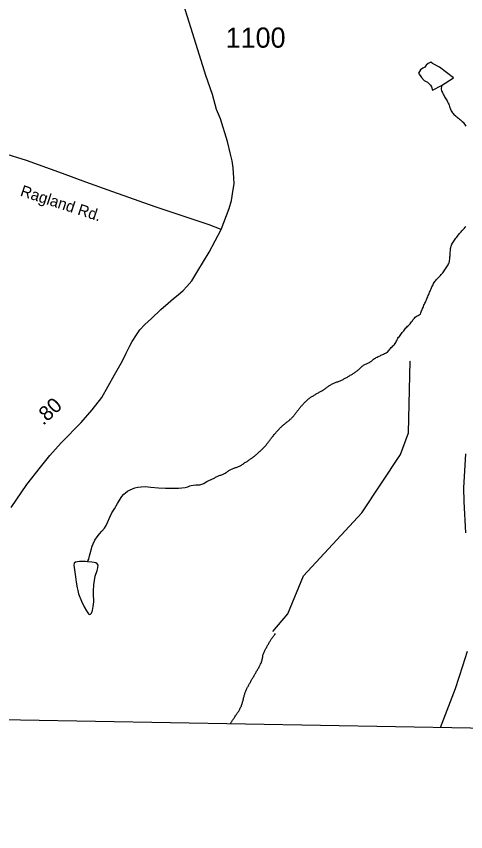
# Model space of a CAD drawing. Extents: x 1950930 to 2061844, y 904556 to 1017002.
# Drawn here: x 1961592 to 1965382, y 906013 to 912890 of the extents above; entities that cross this region are included whole.
import ezdxf

# ---------------------------------------------------------------- set-up
doc = ezdxf.new("R2010")
doc.units = 0
for name, color, linetype in [('Exist Boundary Political CountyLine', 7, 'Continuous'), ('Exist Hydrographic Creek Single Shore', 7, 'Continuous'), ('Exist Hydrographic Misc Water Feature', 7, 'Continuous'), ('Exist Road Primary US Structure Standard Bridge CELL', 7, 'Continuous'), ('Exist Road Secondary Type 41 Attributed', 7, 'Continuous'), ('Exist Road Secondary Type 51 Attributed', 7, 'Continuous'), ('Exist Road Secondary Type 51 Label', 7, 'Continuous'), ('Exist Road Secondary Type 51 Number Label', 7, 'Continuous')]:
    doc.layers.add(name, color=color, linetype=linetype)

msp = doc.modelspace()

# ---------------------------------------------------------------- linework, layer by layer
at = {"layer": 'Exist Boundary Political CountyLine'}
msp.add_lwpolyline([(2014538, 906012.8), (1997082.5, 906396.5), (1993199.8, 906445.3), (1978988.5, 906730.2), (1974332.2, 906819.9), (1966688.7, 906863.1), (1954666.9, 907077.7)], dxfattribs=at)
at = {"layer": 'Exist Hydrographic Creek Single Shore'}
for points in [[(1964999.6, 910377.8), (1965002.4, 910387.6), (1965006.5, 910396.7), (1965010.6, 910405.4), (1965014.3, 910415.4), (1965018.4, 910424.2), (1965021.9, 910433.3), (1965026.2, 910442.8), (1965029.7, 910452.1), (1965033.8, 910460.8), (1965037.9, 910470.6), (1965042, 910479.3), (1965046.1, 910488.5), (1965050.2, 910497.6), (1965054.3, 910507.1), (1965058, 910516.3), (1965061.9, 910525.1), (1965066.4, 910534.1), (1965070.1, 910543.7), (1965074.2, 910552.8), (1965077.5, 910562.5), (1965081.6, 910571.6), (1965085.3, 910581.1), (1965089.4, 910590.3), (1965093.1, 910599.1), (1965097.4, 910608.1), (1965101.7, 910617.6), (1965106.4, 910625.8), (1965111.3, 910634.9), (1965116.2, 910643.8), (1965121.8, 910651.9), (1965128.1, 910659.1), (1965134.1, 910667.1), (1965141.2, 910674.5), (1965147.6, 910681.6), (1965155.2, 910689), (1965161.8, 910696.1), (1965168.5, 910703.7), (1965175.5, 910711.5), (1965181.6, 910718.6), (1965187.8, 910726.6), (1965193.7, 910734.7), (1965199.9, 910743.1), (1965205.8, 910751.1), (1965212, 910759.9), (1965217.5, 910767.9), (1965223.3, 910776), (1965228, 910785.1), (1965232.9, 910794.1), (1965237.8, 910802.3), (1965241.5, 910811.8), (1965244.6, 910820.6), (1965246.6, 910830.5), (1965248.3, 910840.4), (1965249.1, 910850.5), (1965249.5, 910860.1), (1965249.9, 910870.6), (1965249.9, 910880.7), (1965250.7, 910890.4), (1965252.2, 910901.1), (1965252.8, 910910.8), (1965253.2, 910920.8), (1965254.6, 910931.2), (1965255.9, 910941.1), (1965258.1, 910950.1), (1965261.6, 910960.2), (1965265.9, 910968.8), (1965271, 910977), (1965276.8, 910985.8), (1965282.5, 910993.9), (1965288.5, 911001.9), (1965294, 911010), (1965300, 911018), (1965306.1, 911026.4), (1965311.6, 911034.5), (1965317.8, 911042.5), (1965324.2, 911050.5), (1965330.1, 911058.5), (1965336.9, 911066), (1965343.2, 911073.2), (1965350, 911080.2), (1965356.8, 911088.5), (1965363.5, 911095.6), (1965370.7, 911103), (1965377.5, 911110.2), (1965384.4, 911116.3)], [(1964588, 909981.9), (1964597, 909989.9), (1964604.2, 909997.3), (1964611.6, 910002.7), (1964620, 910007.5), (1964628.2, 910011.5), (1964636.6, 910015.1), (1964644.4, 910019.2), (1964652.2, 910022.9), (1964659.8, 910027), (1964667.2, 910030.8), (1964674.8, 910034.9), (1964682.3, 910037.8), (1964689.7, 910041.5), (1964697.1, 910044.8), (1964704.9, 910048.5), (1964712.1, 910052.3), (1964719, 910056.5), (1964725.8, 910061.2), (1964732, 910067.6), (1964737.7, 910073.9), (1964743.2, 910081.2), (1964748.6, 910088.2), (1964754.5, 910095.8), (1964761.1, 910102), (1964767.8, 910109.2), (1964774.6, 910116.7), (1964780.8, 910123.1), (1964786.3, 910131.2), (1964791.8, 910139.2), (1964796.8, 910147.4), (1964801.7, 910156.4), (1964806.4, 910165.4), (1964810.9, 910174.4), (1964816.6, 910182.5), (1964823, 910190.4), (1964828.5, 910198.5), (1964835.1, 910206.5), (1964841.3, 910213.7), (1964847.4, 910221.7), (1964853.4, 910230.1), (1964859.5, 910238.1), (1964865.9, 910246.1), (1964871.8, 910253.3), (1964878.2, 910261.3), (1964884.9, 910268.7), (1964892.1, 910275.7), (1964899.1, 910282.4), (1964906.7, 910289.4), (1964913.4, 910296.8), (1964920.2, 910303.9), (1964926.1, 910311.9), (1964932.1, 910320.3), (1964937.4, 910329.3), (1964944, 910337.2), (1964950.1, 910344.4), (1964956.9, 910351.9), (1964965.1, 910357.1), (1964973.7, 910362.8), (1964982.1, 910367.6), (1964990.9, 910372.3), (1964999.6, 910377.8)], [(1963755.7, 907702.5), (1963880.8, 907851), (1964014.7, 908169.9), (1964506.8, 908701.3), (1964831.8, 909193.4), (1964898.7, 909375.8), (1964914.5, 909981.4)], [(1964296, 909805.5), (1964302.8, 909808.2), (1964309.6, 909810.4), (1964315.9, 909812.7), (1964322.3, 909815), (1964328.8, 909818), (1964335.2, 909821.5), (1964341.7, 909824.6), (1964347.7, 909827.7), (1964353.8, 909830.9), (1964359.8, 909834), (1964366.4, 909837.1), (1964372.1, 909841), (1964378.7, 909844.1), (1964384.6, 909847.3), (1964390.8, 909851.2), (1964396.5, 909854.4), (1964403.1, 909858.6), (1964408.8, 909861.8), (1964414.7, 909865.4), (1964420.9, 909868.9), (1964426.6, 909872.9), (1964432.8, 909876.1), (1964438.9, 909880), (1964445.1, 909884), (1964450.4, 909887.1), (1964456.2, 909891.1), (1964461.9, 909896), (1964467.2, 909900.1), (1964473.2, 909904.1), (1964478.1, 909908.6), (1964483.2, 909913.4), (1964488.2, 909918.3), (1964493.3, 909923.2), (1964498, 909928.7), (1964503.1, 909933.6), (1964508.5, 909937.6), (1964514, 909942.4), (1964519.7, 909946.4), (1964525.7, 909949.6), (1964531.4, 909953.6), (1964538.2, 909955.8), (1964544.8, 909958.9), (1964551.1, 909962), (1964557.7, 909964.7), (1964563.6, 909967.3), (1964569.8, 909970.9), (1964575.9, 909974.8), (1964581.9, 909978), (1964588, 909981.9)], [(1963770.3, 909366.1), (1963775, 909371.8), (1963779.3, 909377.3), (1963784.4, 909382.2), (1963788.7, 909387.2), (1963793.8, 909393), (1963798.4, 909397.5), (1963803.3, 909403.3), (1963808.2, 909408.1), (1963812.9, 909412.8), (1963817.8, 909417.7), (1963822.8, 909423.4), (1963827.7, 909427.9), (1963833.2, 909432.9), (1963837.9, 909437.8), (1963842.9, 909442.7), (1963848.2, 909446.7), (1963853.7, 909451.2), (1963859.5, 909455.6), (1963865, 909460), (1963870.3, 909464.1), (1963875.7, 909468.9), (1963881.6, 909472.9), (1963886.9, 909476.9), (1963892.3, 909481.9), (1963897.8, 909485.9), (1963902.7, 909490.8), (1963908.7, 909495.2), (1963913.2, 909500.2), (1963918.3, 909505), (1963923, 909510.9), (1963927.3, 909515.5), (1963931.6, 909521.3), (1963935.5, 909526.8), (1963940.3, 909532.6), (1963944.2, 909538), (1963948.7, 909543.9), (1963952.6, 909549.4), (1963957.1, 909554.3), (1963961.4, 909559.8), (1963965.9, 909565.6), (1963970.6, 909571.4), (1963974.3, 909576.1), (1963979.2, 909581.8), (1963983.5, 909587.3), (1963987.8, 909593.1), (1963992.3, 909597.7), (1963997.3, 909603.5), (1964001.8, 909608.5), (1964006.7, 909614.2), (1964011.2, 909618.7), (1964016.3, 909623.7), (1964021, 909628.7), (1964026.2, 909634), (1964030.7, 909638.9), (1964036.2, 909643.7), (1964040.9, 909648.8), (1964046.3, 909653.2), (1964051.2, 909657.3), (1964056.7, 909662.2), (1964062.1, 909666.2), (1964068, 909671), (1964073.7, 909675), (1964079.5, 909679), (1964085.2, 909683), (1964091.4, 909686.1), (1964097.1, 909690.1), (1964103.3, 909694.1), (1964108.8, 909697.3), (1964115, 909701.2), (1964121.1, 909704.3), (1964127.1, 909707.4), (1964133.4, 909711.4), (1964139.4, 909714.5), (1964145.5, 909718.5), (1964151.7, 909721.6), (1964157.6, 909724.7), (1964163.4, 909728.7), (1964169.9, 909731.8), (1964175.7, 909736.2), (1964181.4, 909740.2), (1964187.5, 909743.3), (1964193.3, 909746.9), (1964199, 909750.9), (1964204.4, 909755), (1964210.7, 909759.7), (1964216.1, 909763.7), (1964221.8, 909767.7), (1964227.5, 909771.7), (1964233.3, 909775.7), (1964239, 909779.7), (1964245.2, 909782.9), (1964251.3, 909786.8), (1964257.5, 909790.4), (1964263.8, 909793), (1964270, 909796.5), (1964276.7, 909798.8), (1964282.9, 909801), (1964289.9, 909803.7), (1964296, 909805.5)], [(1963215.4, 908974.5), (1963222, 908977.5), (1963228.5, 908979.8), (1963234.7, 908983.3), (1963241.4, 908985.1), (1963247.6, 908988.6), (1963253.9, 908991.7), (1963259.9, 908994.5), (1963266, 908998.3), (1963272.2, 909001.5), (1963278.1, 909004.7), (1963284.7, 909007.8), (1963290.7, 909010.9), (1963297.2, 909013.9), (1963304, 909016.2), (1963310.7, 909018.4), (1963317.1, 909020.7), (1963323.7, 909022.5), (1963330.2, 909025.6), (1963336.2, 909028.7), (1963342.7, 909031.8), (1963348.7, 909034.9), (1963354.6, 909037.7), (1963361.2, 909040.8), (1963366.9, 909044.8), (1963372.3, 909049.2), (1963378.2, 909053.2), (1963383.1, 909058.1), (1963389.3, 909061.6), (1963395.4, 909064.8), (1963401.4, 909068), (1963408.1, 909070.1), (1963414.5, 909073.2), (1963420.9, 909075.4), (1963427.2, 909077.8), (1963433.8, 909080.9), (1963440.5, 909083), (1963447.3, 909085.7), (1963453.7, 909088), (1963460, 909091), (1963466.4, 909093.3), (1963472.9, 909096.4), (1963479.3, 909099.1), (1963485.7, 909102.2), (1963491.8, 909105.3), (1963498, 909109.2), (1963503.7, 909113.2), (1963509, 909117.3), (1963514.8, 909121.3), (1963520.5, 909125.3), (1963526.7, 909129.2), (1963532.6, 909133.2), (1963538.6, 909136.3), (1963544.3, 909140.3), (1963550, 909144.3), (1963555.8, 909148.3), (1963561.7, 909152.3), (1963567.9, 909156.2), (1963573.6, 909160.2), (1963579.4, 909164.2), (1963585.1, 909168.2), (1963590.4, 909172.2), (1963595.8, 909176.3), (1963601.3, 909180.7), (1963606.6, 909185.7), (1963611.6, 909189.8), (1963617.1, 909194.6), (1963622.6, 909199.4), (1963627.6, 909203.9), (1963632.9, 909208), (1963638, 909212.9), (1963643.1, 909217.9), (1963648.7, 909222.7), (1963653.2, 909227.3), (1963658.7, 909232.1), (1963663.6, 909237), (1963668.8, 909241.9), (1963673.9, 909246.9), (1963679, 909251.7), (1963683.5, 909256.3), (1963688.2, 909262), (1963693, 909266.7), (1963697.7, 909272.4), (1963702, 909278.2), (1963705.9, 909283.8), (1963710.6, 909288.7), (1963714.9, 909294.1), (1963718.8, 909300.1), (1963723.5, 909305.4), (1963727.6, 909311.3), (1963731.5, 909316.8), (1963735.8, 909322.6), (1963740.1, 909328.1), (1963744, 909333.9), (1963748.3, 909339.3), (1963753, 909344.4), (1963757.4, 909349.8), (1963761.2, 909355.6), (1963766, 909361.5), (1963770.3, 909366.1)], [(1962192, 908288.5), (1962195.9, 908296.4), (1962202, 908310.5), (1962210.2, 908338.5), (1962216, 908360.3), (1962232.4, 908420.3), (1962240.4, 908440.2), (1962254.3, 908470.1), (1962272.4, 908500.3), (1962294.3, 908524.2), (1962314.4, 908546.2), (1962334.5, 908571.9), (1962348.8, 908596.1), (1962360.3, 908620), (1962380.8, 908666), (1962396.6, 908702.1), (1962418.8, 908736.1), (1962444.8, 908780), (1962460.8, 908810), (1962481.1, 908839.8), (1962497.3, 908859.7), (1962513.3, 908871.8), (1962530.9, 908883.8), (1962552.9, 908895.8), (1962571.3, 908903.6), (1962591.2, 908913.6), (1962617.5, 908917.8), (1962645.1, 908921.6), (1962681.2, 908923.4), (1962725.1, 908919.6), (1962791.4, 908913.1), (1962849.2, 908909.3), (1962905.4, 908909.3), (1962960.9, 908908.8), (1963015.1, 908914.8), (1963039.5, 908920.8), (1963055.3, 908928.6), (1963066.9, 908932.9), (1963083.3, 908936.5), (1963105.3, 908938.9), (1963119.4, 908938.8), (1963139.3, 908938.6), (1963157.4, 908942.7), (1963173.2, 908950.5), (1963183.6, 908956.6), (1963197.6, 908966.7), (1963215.4, 908974.5)], [(1963690.3, 907545.6), (1963694, 907551.9), (1963697.5, 907557.9), (1963700.6, 907564.3), (1963703.8, 907570.7), (1963707.7, 907576.6), (1963710.8, 907582.2), (1963714.5, 907588.5), (1963717.6, 907595), (1963721.3, 907600.9), (1963724.3, 907607.3), (1963727.8, 907612.9), (1963731.5, 907619.3), (1963735, 907625.2), (1963738.7, 907631.6), (1963742.2, 907637.1), (1963746.5, 907643), (1963750.4, 907648.4), (1963754.3, 907654.3), (1963758.2, 907659.8), (1963762.7, 907665.6), (1963767, 907671), (1963771.3, 907676.9), (1963776.6, 907684.2)], [(1963397.6, 906921.9), (1963401.2, 906930.5), (1963404.7, 906936), (1963408.4, 906942.4), (1963412.2, 906948.2), (1963415.7, 906953.9), (1963419.6, 906959.7), (1963423.5, 906965.3), (1963428, 906971), (1963431.9, 906976.5), (1963436.2, 906982), (1963439.7, 906988.7), (1963444.2, 906994.6), (1963448.1, 907000), (1963452, 907005.5), (1963455.9, 907011.4), (1963459.8, 907016.9), (1963463.3, 907022.9), (1963467.4, 907029.1), (1963470.9, 907034.8), (1963474.6, 907041.4), (1963478.1, 907047.1), (1963481.1, 907053.4), (1963484, 907059.9), (1963486.7, 907066.3), (1963489.8, 907072), (1963492, 907079.4), (1963494.3, 907085.9), (1963496.3, 907092.6), (1963498.2, 907099.2), (1963500.2, 907105.7), (1963502.1, 907112.8), (1963504.1, 907119.4), (1963505.1, 907126.1), (1963507, 907133.5), (1963509.2, 907139.7), (1963510.3, 907146.4), (1963512.3, 907153.8), (1963514.4, 907160.4), (1963516.2, 907167), (1963518.3, 907173.2), (1963520.5, 907179.7), (1963523, 907186.3), (1963525.6, 907192.8), (1963528.5, 907199.2), (1963530.8, 907205.8), (1963534, 907212.2), (1963536.9, 907219.1), (1963539.6, 907225.6), (1963542.7, 907231.2), (1963546.4, 907237.6), (1963549.4, 907243.9), (1963552.7, 907250), (1963555.8, 907256.3), (1963559.5, 907262.7), (1963563, 907268.2), (1963565.6, 907274.8), (1963569.3, 907280.7), (1963572.4, 907287.1), (1963576.1, 907293.4), (1963579.6, 907299.4), (1963582.9, 907305.8), (1963586.7, 907311.3), (1963590.2, 907316.9), (1963594.1, 907322.8), (1963597.6, 907329.1), (1963601.1, 907334.7), (1963604.8, 907341.4), (1963608.3, 907347), (1963612, 907353.3), (1963615.5, 907359.3), (1963618.7, 907365.7), (1963622.6, 907371.2), (1963626.3, 907377.9), (1963629.4, 907383.6), (1963632.9, 907389.9), (1963636, 907395.6), (1963639.7, 907402.3), (1963643.1, 907407.9), (1963646.4, 907414.2), (1963649.7, 907419.9), (1963652.6, 907426.7), (1963655.8, 907433.1), (1963658.5, 907439.5), (1963661, 907446.1), (1963663.8, 907452.6), (1963665.3, 907458.8), (1963666.5, 907466.4), (1963667.5, 907473.1), (1963668.4, 907480.3), (1963669.6, 907487), (1963670.2, 907493.5), (1963671.8, 907500.9), (1963673.3, 907507.1), (1963675.7, 907513.7), (1963678.4, 907520.5), (1963681.3, 907527), (1963684.1, 907533.6), (1963687.2, 907539.9), (1963690.3, 907545.6)]]:
    msp.add_lwpolyline(points, dxfattribs=at)
at = {"layer": 'Exist Hydrographic Misc Water Feature'}
for points in [[(1965178.8, 912304.7), (1965278.2, 912370.7), (1965161.8, 912460.2), (1965101.3, 912490.2), (1965087.5, 912503.6), (1965065.4, 912491.5), (1965049.6, 912477.4), (1965037.5, 912459.3), (1965019.9, 912453.1), (1965001.4, 912438.8), (1964984.2, 912409), (1965010.4, 912372.9), (1965032.4, 912349.6), (1965060.7, 912335.3), (1965084.4, 912310), (1965094.9, 912295.9), (1965102.9, 912267.9), (1965178.8, 912304.7)], [(1965178.8, 912304.7), (1965177.3, 912293.9), (1965176.3, 912284.4), (1965176.3, 912274.6), (1965178.6, 912264.5), (1965181.6, 912255.5), (1965185.7, 912246.4), (1965190, 912237.2), (1965195, 912227.9), (1965199.5, 912219.2), (1965204.4, 912210.7), (1965209.5, 912201.4), (1965214.7, 912193.3), (1965220, 912184.8), (1965225.3, 912175.8), (1965229.8, 912167.4), (1965234.8, 912158.2), (1965238.9, 912149.5), (1965242.3, 912139.9), (1965245, 912130.2), (1965248.3, 912120.4), (1965251.8, 912110.5), (1965255.5, 912101.5), (1965259.4, 912092.4), (1965264.5, 912083.9), (1965270, 912076.5), (1965276.8, 912069), (1965283.1, 912061.5), (1965290.5, 912054.7), (1965297.9, 912047.9), (1965306.3, 912042.1), (1965314.1, 912035.3), (1965321.9, 912029.2), (1965329.9, 912022.8), (1965337.7, 912016.7), (1965345.1, 912009.9), (1965353.1, 912003.4), (1965359.8, 911996.7), (1965367.2, 911989.1), (1965372.5, 911980.5), (1965377.5, 911972.5), (1965382.4, 911963.2)], [(1964914.6, 909988.7), (1964914.7, 909989.2)], [(1962192, 908288.5), (1962175.8, 908290.5), (1962124.1, 908290.7), (1962091.9, 908286.6), (1962080, 908278.7), (1962077.8, 908260.4), (1962082.1, 908222.4), (1962091.5, 908162.6), (1962097.5, 908118.6), (1962105.7, 908070.7), (1962109.3, 908046.6), (1962117.3, 908018.6), (1962140.9, 907956.6), (1962163.1, 907908.5), (1962183, 907874.3), (1962199.4, 907850.3), (1962205.1, 907844.1), (1962216.8, 907848.4), (1962225, 907856.1), (1962235, 907878.1), (1962241.2, 907912.1), (1962244.9, 907950.1), (1962241.4, 908020.5), (1962241.4, 908044.3), (1962245.5, 908096.1), (1962249.8, 908132.4), (1962255.8, 908168.4), (1962274, 908216.4), (1962279.7, 908238.2), (1962281.8, 908260.3), (1962273.8, 908271.9), (1962263.8, 908280.4), (1962248, 908284.5), (1962227.9, 908286.3), (1962192, 908288.5)]]:
    msp.add_lwpolyline(points, dxfattribs=at)
at = {"layer": 'Exist Road Secondary Type 41 Attributed'}
msp.add_lwpolyline([(1963319.9, 911090.4), (1963218.2, 911130.9), (1962762.6, 911281.8), (1962405.3, 911409.8), (1962177.9, 911491.3), (1961982.1, 911564.4), (1961676.9, 911674.3), (1961479.1, 911735.6)], dxfattribs=at)
at = {"layer": 'Exist Road Secondary Type 51 Attributed'}
for points in [[(1963319.9, 911090.4), (1963386.7, 911267.6), (1963407.2, 911336.6), (1963421.1, 911427.9), (1963429, 911477.5), (1963427.1, 911527.1), (1963421.1, 911610.5), (1963413.2, 911672.1), (1963397.3, 911727.6), (1963372.2, 911833.8), (1963314.5, 912025.3), (1963280.4, 912103.4), (1963247, 912231.1), (1963189.2, 912391.6), (1963080.3, 912742), (1962840.4, 913504.4)], [(1961549.4, 908746.4), (1961681.7, 908940), (1961795, 909086.9), (1961875, 909186.8), (1961970.6, 909291.8), (1962137.9, 909465.1), (1962231.1, 909569.9), (1962313.5, 909673.8), (1962420.9, 909867.1), (1962488.5, 909983.2), (1962518.8, 910047.8), (1962549.3, 910109.6), (1962568, 910146.3), (1962605.9, 910203), (1962633.8, 910244.7), (1962674.5, 910290.6), (1962730.8, 910342.3), (1962809.4, 910417.7), (1962873.7, 910471.4), (1962917.9, 910509.1), (1962958.1, 910540.7), (1963000.3, 910578.4), (1963030.4, 910612.2), (1963070.8, 910660), (1963123.4, 910743.8), (1963218.2, 910900.3), (1963319.9, 911090.4)], [(1965382.3, 908532.7), (1965369.9, 908797.6), (1965366.6, 908913.1), (1965383.9, 909199.3)], [(1965170.4, 906890.2), (1965294.9, 907219.8), (1965356.8, 907410.4), (1965397.8, 907535)]]:
    msp.add_lwpolyline(points, dxfattribs=at)

# ---------------------------------------------------------------- texts
at = {"layer": 'Exist Road Primary US Structure Standard Bridge CELL'}
msp.add_text('.80', height=125, rotation=43.42434, dxfattribs=at).set_placement((1961818.9, 909434.5))
at = {"layer": 'Exist Road Secondary Type 51 Label'}
msp.add_text('Ragland Rd.', height=95, rotation=341.91655, dxfattribs=at).set_placement((1961618.5, 911377.7))
at = {"layer": 'Exist Road Secondary Type 51 Number Label'}
msp.add_text('1100', height=170, dxfattribs=at).set_placement((1963357.2, 912624.9))

doc.saveas('drawing.dxf')
